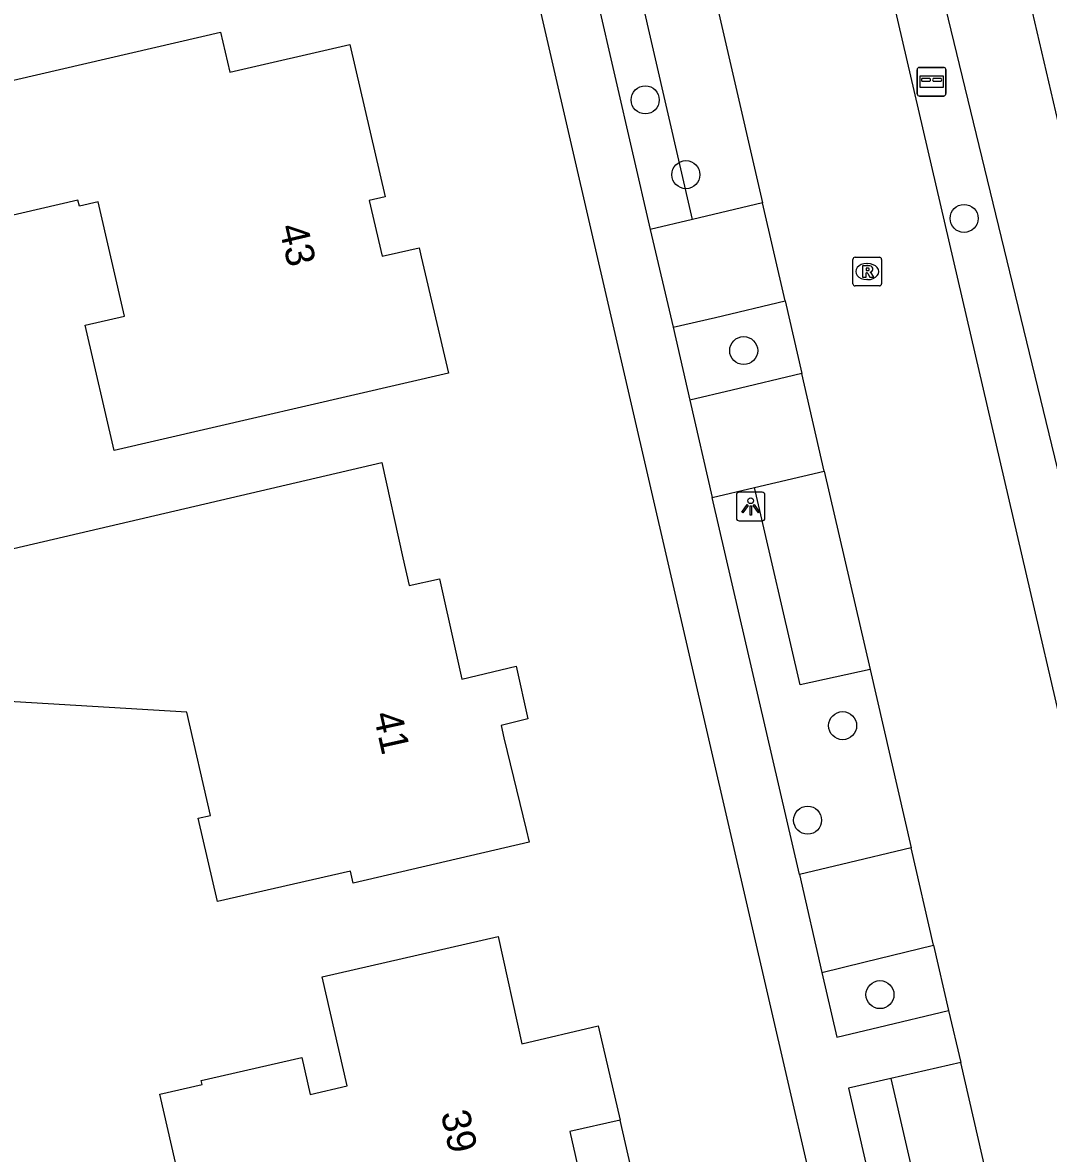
# Model space of a CAD drawing. Extents: x 156414 to 157775, y 382335 to 383765.
# Drawn here: x 156659.19 to 156694.98, y 382800.66 to 382840.13 of the extents above; entities that cross this region are included whole.
import ezdxf

# ---------------------------------------------------------------- set-up
doc = ezdxf.new("R2010")
doc.units = 0
for name, color, linetype in [('IMGEO_Boom', 7, 'Continuous'), ('IMGEO_Brievenbus', 7, 'Continuous'), ('IMGEO_Greppel_droge_sloot', 7, 'Continuous'), ('IMGEO_Lichtpunt', 7, 'Continuous'), ('IMGEO_Pand', 7, 'Continuous'), ('IMGEO_Pand_nummerreeks', 7, 'Continuous'), ('IMGEO_Pand_overbouw', 7, 'Continuous'), ('IMGEO_Parkeervlak_halfverhard', 7, 'Continuous'), ('IMGEO_Rijbaan_lokaal_gesloten', 7, 'Continuous'), ('IMGEO_Rijbaan_lokaal_open', 7, 'Continuous'), ('IMGEO_Rioolput', 7, 'Continuous'), ('IMGEO_Voetpad_open', 7, 'Continuous')]:
    doc.layers.add(name, color=color, linetype=linetype)

msp = doc.modelspace()

# ---------------------------------------------------------------- linework, layer by layer
at = {"layer": 'IMGEO_Boom'}
for centre in [(156680.911, 382837.429), (156682.33, 382834.819), (156692.038, 382833.292), (156684.347, 382828.679), (156687.799, 382815.587), (156686.577, 382812.288), (156689.103, 382806.199)]:
    msp.add_circle(centre, 0.489, dxfattribs=at)
at = {"layer": 'IMGEO_Brievenbus'}
for p, q in [((156690.476, 382838.564), (156691.317, 382838.564)), ((156691.317, 382838.564), (156690.476, 382838.564)), ((156690.401, 382837.639), (156690.401, 382838.48)), ((156690.401, 382838.48), (156690.401, 382837.639)), ((156690.845, 382838.171), (156690.568, 382838.171)), ((156691.237, 382838.171), (156690.96, 382838.171)), ((156691.401, 382838.489), (156691.401, 382837.648)), ((156691.401, 382837.648), (156691.401, 382838.489)), ((156690.568, 382838.087), (156690.845, 382838.087)), ((156690.96, 382838.087), (156691.237, 382838.087)), ((156691.326, 382837.564), (156690.485, 382837.564)), ((156690.485, 382837.564), (156691.326, 382837.564))]:
    msp.add_line(p, q, dxfattribs=at)
msp.add_lwpolyline([(156690.502, 382838.271), (156691.309, 382838.271), (156691.309, 382837.866), (156690.502, 382837.866), (156690.502, 382838.271)], dxfattribs=at)
for centre, radius, start, end in [((156690.479, 382838.486), 0.0779, 92.4484, 184.2845), ((156690.479, 382838.486), 0.0779, 92.4484, 184.2845), ((156691.323, 382838.486), 0.0779, 2.4484, 94.2845), ((156691.323, 382838.486), 0.0779, 2.4484, 94.2845), ((156690.598, 382838.129), 0.0519, 125.8089, 234.1911), ((156690.814, 382838.129), 0.0519, 305.8089, 54.1911), ((156690.991, 382838.129), 0.0519, 125.8089, 234.1911), ((156691.207, 382838.129), 0.0519, 305.8089, 54.1911), ((156690.479, 382837.642), 0.0779, 182.4484, 274.2845), ((156690.479, 382837.642), 0.0779, 182.4484, 274.2845), ((156691.323, 382837.642), 0.0779, 272.4484, 4.2845), ((156691.323, 382837.642), 0.0779, 272.4484, 4.2845)]:
    msp.add_arc(centre, radius, start, end, dxfattribs=at)
at = {"layer": 'IMGEO_Greppel_droge_sloot'}
for points in [[(156700.775, 382813.277), (156690.268, 382858.316)], [(156687.287, 382857.481), (156687.968, 382854.727), (156697.816, 382814.122), (156698.079, 382811.561)]]:
    msp.add_lwpolyline(points, dxfattribs=at)
at = {"layer": 'IMGEO_Lichtpunt'}
for p, q in [((156684.092, 382823.639), (156684.092, 382822.832)), ((156684.092, 382823.639), (156684.092, 382822.832)), ((156684.994, 382823.734), (156684.186, 382823.734)), ((156684.994, 382823.734), (156684.186, 382823.734)), ((156685.088, 382822.832), (156685.088, 382823.639)), ((156685.088, 382822.832), (156685.088, 382823.639)), ((156684.186, 382822.738), (156684.994, 382822.738)), ((156684.186, 382822.738), (156684.994, 382822.738))]:
    msp.add_line(p, q, dxfattribs=at)
for points in [[(156684.466, 382823.303), (156684.505, 382823.275), (156684.317, 382823.013), (156684.279, 382823.04), (156684.466, 382823.303)], [(156684.568, 382823.255), (156684.615, 382823.255), (156684.615, 382822.933), (156684.568, 382822.933), (156684.568, 382823.255)], [(156684.678, 382823.275), (156684.716, 382823.302), (156684.903, 382823.04), (156684.864, 382823.012), (156684.678, 382823.275)]]:
    msp.add_lwpolyline(points, dxfattribs=at)
msp.add_circle((156684.591, 382823.437), 0.0994, dxfattribs=at)
for centre, start, end in [((156684.186, 382823.639), 90, 180), ((156684.186, 382823.639), 90, 180), ((156684.994, 382823.639), 0, 90), ((156684.994, 382823.639), 0, 90), ((156684.186, 382822.832), 180, 270), ((156684.186, 382822.832), 180, 270), ((156684.994, 382822.832), 270, 0), ((156684.994, 382822.832), 270, 360)]:
    msp.add_arc(centre, 0.0946, start, end, dxfattribs=at)
at = {"layer": 'IMGEO_Pand'}
for points in [[(156666.092, 382839.796), (156666.417, 382838.394), (156670.606, 382839.365), (156671.839, 382834.048), (156671.275, 382833.915), (156671.734, 382831.969), (156672.299, 382832.1), (156673.025, 382832.269), (156673.098, 382831.957), (156674.048, 382827.892), (156662.383, 382825.192), (156661.369, 382829.568), (156662.742, 382829.886), (156661.823, 382833.867), (156661.165, 382833.715), (156661.115, 382833.935), (156657.038, 382832.982), (156656.061, 382837.123), (156655.871, 382837.08), (156655.794, 382837.412), (156666.092, 382839.796)], [(156676.403, 382817.662), (156676.816, 382815.821), (156675.881, 382815.593), (156675.98, 382815.164), (156676.751, 382811.966), (156676.859, 382811.516), (156670.721, 382810.095), (156670.624, 382810.514), (156665.985, 382809.444), (156665.314, 382812.355), (156665.743, 382812.454), (156664.92, 382816.053), (156653.487, 382816.747), (156652.677, 382820.332), (156671.715, 382824.778), (156672.455, 382821.447), (156672.671, 382820.477), (156673.731, 382820.712), (156674.276, 382818.253), (156674.508, 382817.208), (156676.403, 382817.662)], [(156675.778, 382808.226), (156676.601, 382804.483), (156679.273, 382805.109), (156680.034, 382801.82), (156678.286, 382801.416), (156679.128, 382797.673), (156679.524, 382795.913), (156673.388, 382794.503), (156673.009, 382796.255), (156670.471, 382795.673), (156670.155, 382797.037), (156670.089, 382797.168), (156665.481, 382796.126), (156663.974, 382802.73), (156665.447, 382803.066), (156665.416, 382803.203), (156668.926, 382804.004), (156669.22, 382802.718), (156670.506, 382803.011), (156669.636, 382806.823), (156675.778, 382808.226)]]:
    msp.add_lwpolyline(points, dxfattribs=at)
at = {"layer": 'IMGEO_Pand_overbouw'}
msp.add_lwpolyline([(156680.821, 382798.411), (156680.034, 382801.82), (156678.286, 382801.416), (156679.128, 382797.673), (156680.584, 382798.006), (156680.507, 382798.339)], close=True, dxfattribs=at)
at = {"layer": 'IMGEO_Parkeervlak_halfverhard'}
for points in [[(156682.565, 382833.258), (156677.631, 382854.687)], [(156688.755, 382817.549), (156686.312, 382817.016), (156684.722, 382823.899)], [(156689.485, 382803.272), (156691.599, 382794.08)]]:
    msp.add_lwpolyline(points, dxfattribs=at)
at = {"layer": 'IMGEO_Rijbaan_lokaal_gesloten'}
for points in [[(156697.184, 382808.091), (156685.565, 382858.168)], [(156680.059, 382855.286), (156684.998, 382833.835)], [(156685.792, 382830.414), (156684.998, 382833.835)], [(156685.792, 382830.414), (156686.38, 382827.879)], [(156687.155, 382824.474), (156686.38, 382827.879)], [(156687.155, 382824.474), (156688.755, 382817.549)], [(156688.755, 382817.549), (156690.194, 382811.322)], [(156690.975, 382807.922), (156690.194, 382811.322)], [(156690.975, 382807.922), (156691.498, 382805.645)], [(156691.498, 382805.645), (156691.921, 382803.833)], [(156694.033, 382794.649), (156691.921, 382803.833)]]:
    msp.add_lwpolyline(points, dxfattribs=at)
at = {"layer": 'IMGEO_Rijbaan_lokaal_open'}
for points in [[(156684.998, 382833.835), (156682.565, 382833.258)], [(156682.565, 382833.258), (156681.088, 382832.908)], [(156681.088, 382832.908), (156681.885, 382829.491)], [(156681.885, 382829.491), (156683.359, 382829.839), (156685.792, 382830.414)], [(156686.38, 382827.879), (156683.948, 382827.297), (156682.47, 382826.944)], [(156682.47, 382826.944), (156683.25, 382823.551)], [(156684.722, 382823.899), (156687.155, 382824.474)], [(156683.25, 382823.551), (156684.722, 382823.899)], [(156690.194, 382811.322), (156687.762, 382810.743), (156686.289, 382810.393)], [(156686.289, 382810.393), (156687.074, 382806.976)], [(156687.074, 382806.976), (156688.545, 382807.333), (156690.975, 382807.922)]]:
    msp.add_lwpolyline(points, dxfattribs=at)
at = {"layer": 'IMGEO_Rioolput'}
for p, q in [((156688.157, 382831.01), (156688.157, 382831.862)), ((156688.232, 382831.936), (156689.084, 382831.936)), ((156689.158, 382831.862), (156689.158, 382831.01)), ((156688.645, 382831.716), (156688.67, 382831.716)), ((156688.668, 382831.156), (156688.643, 382831.156)), ((156689.084, 382830.936), (156688.232, 382830.936))]:
    msp.add_line(p, q, dxfattribs=at)
for points in [[(156688.157, 382831.01), (156688.157, 382831.862)], [(156688.232, 382831.936), (156689.084, 382831.936)], [(156689.158, 382831.862), (156689.158, 382831.01)], [(156688.746, 382831.634), (156688.494, 382831.636), (156688.494, 382831.236)], [(156688.672, 382831.555), (156688.618, 382831.555), (156688.618, 382831.474)], [(156688.618, 382831.474), (156688.67, 382831.474)], [(156688.494, 382831.236), (156688.618, 382831.236), (156688.618, 382831.398), (156688.629, 382831.398)], [(156688.676, 382831.369), (156688.747, 382831.236), (156688.887, 382831.236), (156688.822, 382831.362)], [(156689.084, 382830.936), (156688.232, 382830.936)]]:
    msp.add_lwpolyline(points, dxfattribs=at)
for centre, radius, start, end in [((156688.234, 382831.86), 0.0765, 91.552, 178.448), ((156688.234, 382831.86), 0.0765, 91.552, 178.448), ((156689.082, 382831.86), 0.0765, 1.552, 88.448), ((156689.082, 382831.86), 0.0765, 1.552, 88.448), ((156688.654, 382831.663), 0.19, 274.7715, 282.9687), ((156688.678, 382831.459), 0.0964, 77.0061, 93.1865), ((156688.692, 382831.516), 0.0378, 276.6634, 79.6772), ((156688.745, 382831.524), 0.109, 350.3612, 89.416), ((156688.743, 382831.524), 0.112, 277.5842, 350.9817), ((156688.628, 382831.345), 0.0533, 26.0293, 88.6989), ((156688.727, 382831.309), 0.108, 29.5134, 73.7905), ((156688.234, 382831.012), 0.0765, 181.552, 268.448), ((156688.234, 382831.012), 0.0765, 181.552, 268.448), ((156689.082, 382831.012), 0.0765, 271.552, 358.448), ((156689.082, 382831.012), 0.0765, 271.552, 358.448)]:
    msp.add_arc(centre, radius, start, end, dxfattribs=at)
for centre, major_axis, ratio, start_param, end_param in [((156688.644, 382831.436), (-0.387, 0.002), 0.722429, 4.712389, 7.853982), ((156688.669, 382831.436), (-0.39, 0.002), 0.717154, 1.570796, 4.712389)]:
    msp.add_ellipse(centre, major_axis=major_axis, ratio=ratio, start_param=start_param, end_param=end_param, dxfattribs=at)
at = {"layer": 'IMGEO_Voetpad_open'}
for points in [[(156694.882, 382764.275), (156665.21, 382892.732)], [(156676.151, 382854.322), (156681.088, 382832.908)], [(156681.885, 382829.491), (156682.47, 382826.944)], [(156686.289, 382810.393), (156683.25, 382823.551)], [(156687.074, 382806.976), (156687.594, 382804.715), (156689.066, 382805.066), (156691.498, 382805.645)], [(156691.921, 382803.833), (156689.485, 382803.272)], [(156689.485, 382803.272), (156688.01, 382802.932), (156690.119, 382793.734)]]:
    msp.add_lwpolyline(points, dxfattribs=at)

# ---------------------------------------------------------------- texts
at = {"layer": 'IMGEO_Pand_nummerreeks'}
for s, rotation, p in [('43', 283.2717, (156668.123, 382832.993)), ('41', 282.4967, (156671.42, 382815.98)), ('39', 282.4007, (156673.775, 382802.058))]:
    msp.add_text(s, height=1, rotation=rotation, dxfattribs=at).set_placement(p)

doc.saveas('drawing.dxf')
